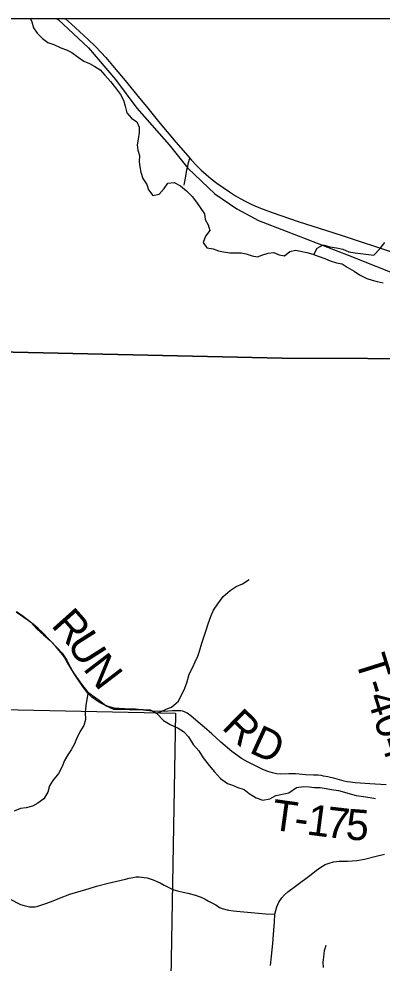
# Model space of a CAD drawing. Extents: x 0 to 191, y 0 to 55.
# Drawn here: x 189.118 to 189.79, y 52.974 to 54.72 of the extents above; entities that cross this region are included whole.
import ezdxf

# ---------------------------------------------------------------- set-up
doc = ezdxf.new("R2010")
doc.units = 0
for name, color, linetype in [('GM_X_Corporation', 7, 'Continuous'), ('GM_X_County_Road', 7, 'Continuous'), ('GM_X_Minor_River', 7, 'Continuous'), ('GM_X_Rail_Line', 7, 'Continuous'), ('GM_X_State_Route', 7, 'Continuous'), ('GM_X_Township_Road', 7, 'Continuous'), ('GM_X_Township_Road_Text', 7, 'Continuous')]:
    doc.layers.add(name, color=color, linetype=linetype)

msp = doc.modelspace()

# ---------------------------------------------------------------- linework, layer by layer
at = {"layer": 'GM_X_Corporation'}
for points in [[(190.454, 54.7197), (184.1701, 54.7197), (184.1701, 53.923), (184.4114, 53.9192), (184.4129, 54.1665), (185.8476, 54.1564), (185.8681, 54.1568), (185.9791, 54.1551), (186.7401, 54.1422), (186.7662, 54.1447), (187.3845, 54.1319), (187.4205, 54.1315), (187.8766, 54.1257), (188.8023, 54.11), (189.605, 54.0923), (189.9218, 54.091), (189.9868, 54.0885), (190.0713, 54.0857), (190.1339, 54.0854), (190.3547, 54.0823), (190.439, 54.0815), (190.4406, 54.1842), (190.4414, 54.2285), (190.4414, 54.232)], [(190.454, 54.7197), (184.1701, 54.7197), (184.1701, 53.923), (184.4114, 53.9192), (184.4129, 54.1665), (185.8476, 54.1564), (185.8681, 54.1568), (185.9791, 54.1551), (186.7401, 54.1422), (186.7662, 54.1447), (187.3845, 54.1319), (187.4205, 54.1315), (187.8766, 54.1257), (188.8023, 54.11), (189.605, 54.0923), (189.9218, 54.091), (189.9868, 54.0885), (190.0713, 54.0857), (190.1339, 54.0854), (190.3547, 54.0823), (190.439, 54.0815), (190.4406, 54.1842), (190.4414, 54.2285), (190.4414, 54.232)], [(188.3886, 53.4572), (189.4076, 53.4357), (189.3902, 52.4217), (188.3785, 52.4395)]]:
    msp.add_lwpolyline(points, close=True, dxfattribs=at)
for points in [[(190.3641, 48.8031), (190.3751, 50.4761), (190.3866, 51.3672), (190.3936, 51.6386), (190.4004, 52.3955), (190.4236, 53.2062), (190.4249, 53.313), (190.4278, 53.4957), (190.4381, 53.8288), (190.4402, 53.9289), (190.4424, 53.938), (190.439, 54.0815), (190.3547, 54.0823), (190.1339, 54.0854), (190.0713, 54.0857), (189.9868, 54.0885), (189.9218, 54.091), (189.605, 54.0923), (188.8023, 54.11), (187.8766, 54.1257), (187.4205, 54.1315)], [(187.4205, 54.1315), (187.8766, 54.1257), (188.8023, 54.11), (189.605, 54.0923), (189.9218, 54.091), (189.9868, 54.0885), (190.0713, 54.0857), (190.1339, 54.0854), (190.3547, 54.0823), (190.439, 54.0815), (190.4424, 53.938), (190.4402, 53.9289), (190.4381, 53.8288), (190.4278, 53.4957), (190.4249, 53.313), (190.4236, 53.2062), (190.4004, 52.3955), (190.3936, 51.6386), (190.3866, 51.3672), (190.3751, 50.4761), (190.3641, 48.8031)]]:
    msp.add_lwpolyline(points, dxfattribs=at)
at = {"layer": 'GM_X_County_Road'}
msp.add_lwpolyline([(189.1004, 53.0925), (189.1212, 53.0822), (189.1277, 53.0798), (189.1324, 53.0786), (189.1378, 53.0776), (189.1426, 53.0775), (189.1481, 53.0779), (189.153, 53.079), (189.1584, 53.0805), (189.1695, 53.0841), (189.1815, 53.0885), (189.1934, 53.0935), (189.2125, 53.1012), (189.2419, 53.1096), (189.2643, 53.1163), (189.283, 53.1214), (189.3151, 53.1288), (189.3221, 53.1309), (189.3291, 53.1321), (189.3349, 53.1328), (189.3406, 53.1329), (189.3452, 53.1326), (189.35, 53.132), (189.3553, 53.131), (189.3609, 53.1296), (189.3664, 53.1278), (189.3721, 53.1253), (189.3795, 53.1219), (189.3868, 53.1177), (189.3995, 53.1112), (189.405, 53.1088), (189.4118, 53.107), (189.4219, 53.1049), (189.4308, 53.1028), (189.4451, 53.099), (189.45, 53.0974), (189.4552, 53.0952), (189.4626, 53.0919), (189.4691, 53.0881), (189.4822, 53.081), (189.4893, 53.0764), (189.4944, 53.0743), (189.5061, 53.0713), (189.5155, 53.0701), (189.5278, 53.0687), (189.5748, 53.0649), (189.5917, 53.0642)], dxfattribs=at)
at = {"layer": 'GM_X_Minor_River'}
for points in [[(189.1397, 54.7197), (189.1422, 54.7142), (189.145, 54.7032), (189.1515, 54.693), (189.1614, 54.6837), (189.1717, 54.6758), (189.1824, 54.6722), (189.1957, 54.6663), (189.2063, 54.6622), (189.2158, 54.6578), (189.2276, 54.6488), (189.2383, 54.6414), (189.2489, 54.6373), (189.2585, 54.6314), (189.2684, 54.6254), (189.2772, 54.6157), (189.2875, 54.6036), (189.2967, 54.592), (189.3059, 54.58), (189.3113, 54.5694), (189.3144, 54.5581), (189.318, 54.546), (189.3264, 54.5362), (189.3363, 54.5291), (189.3409, 54.5193), (189.3403, 54.5094), (189.3385, 54.4973)], [(189.3385, 54.4973), (189.3371, 54.487), (189.3383, 54.4768), (189.3415, 54.467), (189.3408, 54.4556), (189.3417, 54.4461), (189.3437, 54.4363), (189.3476, 54.4245), (189.3545, 54.4136), (189.358, 54.4034), (189.3657, 54.3933), (189.3774, 54.3957), (189.3871, 54.4061), (189.3938, 54.416), (189.4052, 54.4169), (189.4173, 54.411), (189.4284, 54.402), (189.4387, 54.3911), (189.4468, 54.381), (189.4614, 54.3592), (189.4626, 54.3489), (189.4684, 54.3388), (189.4715, 54.3285), (189.4633, 54.3178), (189.4589, 54.306), (189.4658, 54.2962), (189.4775, 54.2945), (189.4874, 54.2908), (189.4969, 54.2886), (189.5083, 54.2873), (189.5196, 54.287), (189.5295, 54.2871), (189.5389, 54.285), (189.55, 54.2813), (189.5594, 54.2795), (189.5692, 54.2831), (189.5794, 54.2866), (189.59, 54.2879), (189.5999, 54.2831), (189.6094, 54.2817), (189.6082, 54.2817)], [(189.6094, 54.2817), (189.6194, 54.2896), (189.63, 54.2921), (189.6395, 54.29), (189.6512, 54.2875), (189.6622, 54.2846), (189.6721, 54.281), (189.6843, 54.2763), (189.6942, 54.2723), (189.7056, 54.2687), (189.7162, 54.2666), (189.7258, 54.2607), (189.7387, 54.2533), (189.7483, 54.2462), (189.762, 54.2396), (189.7719, 54.2368), (189.7814, 54.2343), (189.7924, 54.2314)], [(189.6639, 54.284), (189.67, 54.2958), (189.6809, 54.3016), (189.6938, 54.298), (189.7056, 54.2963), (189.7177, 54.2939), (189.7284, 54.2891), (189.7405, 54.287), (189.7553, 54.285), (189.775, 54.2827), (189.7858, 54.2942), (189.7951, 54.3061)], [(189.3734, 53.4349), (189.3904, 53.4429), (189.4003, 53.4471), (189.4131, 53.4582), (189.4184, 53.4685), (189.4237, 53.4791), (189.4286, 53.4921), (189.4331, 53.508), (189.4399, 53.521), (189.4441, 53.5309), (189.449, 53.5411), (189.452, 53.5507), (189.4569, 53.5651), (189.4603, 53.5765), (189.4644, 53.5891), (189.4685, 53.6009), (189.4738, 53.6165), (189.4783, 53.6264), (189.4859, 53.6382), (189.4961, 53.6515), (189.509, 53.6629), (189.5204, 53.6698), (189.5317, 53.6752), (189.5442, 53.6828)], [(189.1137, 53.624), (189.1259, 53.6153), (189.1392, 53.6047), (189.151, 53.5915), (189.1635, 53.5809), (189.1757, 53.5703), (189.1879, 53.5574), (189.1981, 53.5464), (189.2065, 53.5339), (189.213, 53.5214), (189.218, 53.5119), (189.2244, 53.5024), (189.234, 53.4892), (189.245, 53.4755), (189.2545, 53.4683), (189.2663, 53.46), (189.2796, 53.4494), (189.2929, 53.4434), (189.3024, 53.443), (189.3126, 53.443), (189.3221, 53.4423), (189.335, 53.4427), (189.3479, 53.4428), (189.3612, 53.4417), (189.3734, 53.4349), (189.3855, 53.4224), (189.3977, 53.4148), (189.4125, 53.408), (189.4228, 53.4016), (189.4319, 53.3917), (189.4407, 53.3781), (189.4509, 53.366), (189.459, 53.3531), (189.47, 53.339), (189.4803, 53.3273), (189.4913, 53.3148), (189.5039, 53.3057), (189.5133, 53.3023), (189.5232, 53.2985), (189.535, 53.2948), (189.5445, 53.2872), (189.5574, 53.2793), (189.5692, 53.2751), (189.5825, 53.2774), (189.5938, 53.2836), (189.6174, 53.2882)], [(189.2463, 53.4745), (189.2435, 53.4614), (189.2416, 53.4497), (189.2409, 53.4367), (189.2413, 53.4238), (189.2379, 53.4132), (189.2308, 53.401), (189.2244, 53.3884), (189.2206, 53.3789), (189.2149, 53.3682), (189.2085, 53.3587), (189.2025, 53.3484), (189.1983, 53.337), (189.1911, 53.3241), (189.1809, 53.3111), (189.1749, 53.3012), (189.1715, 53.2898), (189.1643, 53.2776), (189.153, 53.2696), (189.1431, 53.2639), (189.1317, 53.2608), (189.1211, 53.2592), (189.109, 53.2546)], [(189.6174, 53.2882), (189.6317, 53.2982), (189.6453, 53.2999), (189.6555, 53.2996), (189.665, 53.2982), (189.6755, 53.298), (189.6865, 53.2962), (189.6968, 53.2948), (189.7097, 53.2927), (189.7207, 53.2898), (189.7313, 53.2865), (189.7423, 53.2836), (189.7556, 53.2815), (189.7681, 53.2798), (189.7783, 53.278)], [(189.6822, 52.9845), (189.6839, 52.9971), (189.6865, 53.0066)], [(189.6821, 52.9652), (189.6812, 52.975), (189.6822, 52.9845)]]:
    msp.add_lwpolyline(points, dxfattribs=at)
at = {"layer": 'GM_X_Rail_Line'}
msp.add_lwpolyline([(189.1891, 54.7197), (189.1907, 54.7184), (189.2467, 54.6663), (189.2968, 54.6074), (189.3363, 54.5544), (189.396, 54.4867), (189.4307, 54.4435), (189.4809, 54.3963), (189.5215, 54.3686), (189.5612, 54.3468), (189.6127, 54.3269), (189.7272, 54.283), (189.8327, 54.241), (189.8957, 54.2051), (189.9497, 54.1644), (190.0032, 54.1132), (190.0282, 54.0897)], dxfattribs=at)
at = {"layer": 'GM_X_State_Route'}
for points in [[(189.2041, 54.7197), (189.2152, 54.7102), (189.2304, 54.6965), (189.2462, 54.6816), (189.2595, 54.6686), (189.2702, 54.6574), (189.2786, 54.6482), (189.2912, 54.6337), (189.3179, 54.6018), (189.3382, 54.5769)], [(189.3382, 54.5769), (189.3541, 54.5575), (189.3766, 54.5302), (189.4083, 54.4919), (189.4261, 54.4711), (189.4343, 54.4619), (189.4373, 54.4586), (189.4467, 54.4487), (189.4556, 54.44), (189.4644, 54.432), (189.4739, 54.424), (189.4842, 54.4159), (189.4958, 54.4076), (189.5077, 54.3996), (189.5188, 54.3926), (189.5274, 54.3876), (189.5379, 54.3821), (189.5491, 54.3766), (189.5593, 54.3719), (189.5702, 54.3675), (189.5866, 54.3614), (189.6189, 54.3503), (189.6348, 54.3449), (189.6875, 54.3284), (189.7165, 54.3189), (189.7496, 54.3083), (189.7797, 54.2984), (189.8115, 54.2877)], [(189.5838, 52.9691), (189.5856, 52.9863), (189.5878, 53.0095), (189.5895, 53.0267), (189.5908, 53.0492), (189.5917, 53.0642), (189.5954, 53.0776), (189.5991, 53.0861), (189.6049, 53.0945), (189.6097, 53.1), (189.6157, 53.1051), (189.6322, 53.1179), (189.6562, 53.1357), (189.6683, 53.145), (189.6768, 53.151), (189.6849, 53.1556), (189.6924, 53.1586), (189.7002, 53.1608), (189.7056, 53.1615), (189.7105, 53.1618), (189.7263, 53.1621), (189.7432, 53.1634), (189.7574, 53.1656), (189.7768, 53.1704), (189.7946, 53.1747)]]:
    msp.add_lwpolyline(points, dxfattribs=at)
at = {"layer": 'GM_X_Township_Road'}
for points in [[(189.4237, 54.4122), (189.4246, 54.4158), (189.4265, 54.4249), (189.429, 54.4403), (189.4305, 54.4476), (189.4322, 54.4542), (189.4343, 54.4619)], [(189.798, 53.3035), (189.7674, 53.3052), (189.7504, 53.3062), (189.7404, 53.307), (189.7319, 53.3079), (189.7254, 53.3088), (189.7199, 53.3102), (189.7028, 53.3147), (189.6897, 53.318), (189.682, 53.3195), (189.6772, 53.3204), (189.6717, 53.321), (189.6633, 53.3213), (189.6482, 53.3219), (189.637, 53.3231), (189.63, 53.3235), (189.6179, 53.3235), (189.6023, 53.3229), (189.5947, 53.3234), (189.5874, 53.3251), (189.579, 53.3279), (189.5684, 53.3322), (189.5547, 53.3387), (189.5412, 53.3458), (189.5354, 53.3486), (189.53, 53.3521), (189.5123, 53.365), (189.4918, 53.3823), (189.4751, 53.3973), (189.4608, 53.4101), (189.4499, 53.419), (189.4362, 53.4309), (189.4295, 53.4358), (189.426, 53.4378), (189.4216, 53.4393), (189.418, 53.44), (189.4142, 53.4401), (189.4025, 53.4398), (189.3871, 53.4389), (189.3654, 53.4397), (189.3534, 53.4408), (189.334, 53.4429), (189.3134, 53.4438), (189.2945, 53.445), (189.2836, 53.448), (189.2759, 53.4511), (189.2699, 53.454), (189.2652, 53.4569), (189.2592, 53.4608), (189.253, 53.4655), (189.2452, 53.4731), (189.2361, 53.4849), (189.2283, 53.4966), (189.2212, 53.5078), (189.2107, 53.5249), (189.2063, 53.5327), (189.2033, 53.538), (189.1992, 53.5439), (189.1857, 53.5596), (189.1621, 53.5842), (189.1538, 53.5922), (189.1442, 53.6004), (189.1353, 53.6069), (189.113, 53.6224)]]:
    msp.add_lwpolyline(points, dxfattribs=at)

# ---------------------------------------------------------------- texts
at = {"layer": 'GM_X_Township_Road_Text'}
for s, height, rotation, p in [('R', 0.0568, 311.7444, (189.176, 53.5974)), ('U', 0.0568, 302.417, (189.2056, 53.5645)), ('N', 0.0568, 307.3655, (189.2354, 53.518)), ('T-404', 0.05682, 287.4332, (189.74, 53.5346)), ('R', 0.0568, 315.5133, (189.4916, 53.4084)), ('D', 0.0568, 335.336, (189.5422, 53.3638)), ('T', 0.0568, 352.0893, (189.5833, 53.2207)), ('1', 0.0568, 352.5077, (189.6489, 53.2116)), ('7', 0.0568, 353.359, (189.6845, 53.207)), ('5', 0.0568, 355.6513, (189.7218, 53.2027)), ('-', 0.0568, 352.1762, (189.6254, 53.2149))]:
    msp.add_text(s, height=height, rotation=rotation, dxfattribs=at).set_placement(p)

doc.saveas('drawing.dxf')
